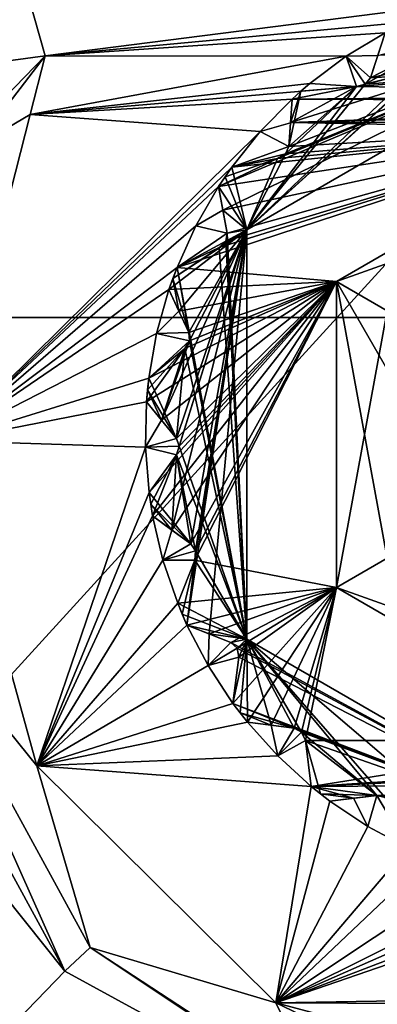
# Model space of a CAD drawing. Header units: metres. Extents: x -205 to 205, y -82 to 82.
# Tile 274 of 426: x 31.54 to 34.6, y 31.63 to 40.05. Entities that reach past the tile are written whole.
import ezdxf

# ---------------------------------------------------------------- set-up
doc = ezdxf.new("R2010")
doc.units = ezdxf.units.M
doc.layers.add('solid_PRT0003', color=7, linetype='CONTINUOUS')

msp = doc.modelspace()

# ---------------------------------------------------------------- linework, layer by layer
at = {"layer": 'solid_PRT0003'}
for points in [[(0, -75), (0, 75), (200, 75)], [(200, -75), (0, -75), (200, 75)], [(41.046303, 41.035542, 108.5), (-41.024776, 41.035538, 108.5), (-42.489235, 37.5, 108.5)], [(41.046303, 41.035542, 108.5), (-42.489235, 37.5, 108.5), (42.510765, 37.5, 108.5)], [(-37.489235, -41.072483, 108.410858), (-37.489235, 41.072483, 108.410858), (37.510765, 41.072483, 108.410858)], [(37.510765, -41.072483, 108.410858), (-37.489235, -41.072483, 108.410858), (37.510765, 41.072483, 108.410858)], [(31.61339, 40.233204, 75), (30.241018, 40.366875, 41.032513), (29.772058, 40.010365, 6.989528)], [(30.593138, 39.580708, 6.983175), (31.61339, 40.233204, 75), (29.772058, 40.010365, 6.989528)], [(30.593138, 39.580708, 6.983175), (31.753431, 39.735497, 75), (31.61339, 40.233204, 75)], [(35.202503, 40.174023, 75), (31.61339, 40.233204, 75), (31.753431, 39.735497, 75)], [(34.843369, 40.025593, 75), (35.202503, 40.174023, 75), (31.753431, 39.735497, 75)], [(34.662502, 39.934227, 75), (34.843369, 40.025593, 75), (31.753431, 39.735497, 75)], [(33.274204, 38.418465, 26), (36.510765, 40, 26), (33.236668, 38.61903, 26)], [(33.742466, 38.859459, 26), (33.236668, 38.61903, 26), (36.510765, 40, 26)], [(33.274204, 38.418465, 26), (33.479576, 38.249809, 26), (36.510765, 40, 26)], [(33.479492, 38.249664, 55), (35.356541, 39.944965, 55), (36.510765, 40, 55)], [(33.479576, 38.249809, 26), (33.479492, 38.249664, 55), (36.510765, 40, 55)], [(33.479576, 38.249809, 26), (36.510765, 40, 55), (36.510765, 40, 26)], [(33.810238, 38.897884, 26), (33.742466, 38.859459, 26), (36.510765, 40, 26)], [(33.839684, 38.962757, 26), (33.810238, 38.897884, 26), (36.510765, 40, 26)], [(33.853172, 39.165878, 26), (33.839684, 38.962757, 26), (36.510765, 40, 26)], [(34.41621, 39.473778, 26), (33.853172, 39.165878, 26), (36.510765, 40, 26)], [(34.491409, 39.494141, 26), (34.41621, 39.473778, 26), (36.510765, 40, 26)], [(34.53606, 39.549656, 26), (34.491409, 39.494141, 26), (36.510765, 40, 26)], [(34.59877, 39.740391, 26), (34.53606, 39.549656, 26), (36.510765, 40, 26)], [(34.329914, 39.733246, 75), (34.662502, 39.934227, 75), (31.753431, 39.735497, 75)], [(33.479492, 38.249664, 55), (35.299461, 39.902271, 55), (35.356541, 39.944965, 55)], [(33.479492, 38.249664, 55), (35.221561, 39.901249, 55), (35.299461, 39.902271, 55)], [(33.479492, 38.249664, 55), (34.491405, 39.494141, 55), (35.221561, 39.901249, 55)], [(34.662502, 39.934227, 55), (34.662502, 39.934227, 75), (34.329914, 39.733246, 75)], [(34.662502, 39.934227, 6), (34.662502, 39.934227, 26), (34.329914, 39.733246, 75)], [(34.662502, 39.934227, 55), (34.329914, 39.733246, 75), (34.662502, 39.934227, 26)], [(34.329914, 39.733246, 6), (34.662502, 39.934227, 6), (34.329914, 39.733246, 75)], [(34.598778, 39.740414, 6), (34.662502, 39.934227, 6), (34.329914, 39.733246, 6)], [(34.491405, 39.494141, 55), (34.536072, 39.549694, 55), (35.221561, 39.901249, 55)], [(34.662502, 39.934227, 55), (34.53606, 39.549656, 75), (34.59877, 39.740391, 75)], [(34.598778, 39.740414, 55), (34.53606, 39.549656, 75), (34.662502, 39.934227, 55)], [(34.59877, 39.740391, 26), (34.662502, 39.934227, 6), (34.53606, 39.549656, 26)], [(34.598778, 39.740414, 6), (34.53606, 39.549656, 26), (34.662502, 39.934227, 6)], [(34.536072, 39.549694, 55), (34.598778, 39.740414, 55), (35.221561, 39.901249, 55)], [(30.708916, 38.661331, 6.991273), (31.753431, 39.735497, 75), (30.593138, 39.580708, 6.983175)], [(31.155661, 38.957439, 41.288692), (31.753431, 39.735497, 75), (30.708916, 38.661331, 6.991273)], [(31.155661, 38.957439, 41.288692), (31.626093, 39.234211, 75), (31.753431, 39.735497, 75)], [(34.329914, 39.733246, 75), (31.753431, 39.735497, 75), (31.626093, 39.234211, 75)], [(34.018974, 39.500164, 75), (34.329914, 39.733246, 75), (31.626093, 39.234211, 75)], [(34.329914, 39.733246, 6), (34.329914, 39.733246, 75), (34.018974, 39.500164, 75)], [(34.018974, 39.500164, 55), (34.329914, 39.733246, 6), (34.018974, 39.500164, 75)], [(34.018974, 39.500164, 26), (34.018974, 39.500164, 6), (34.329914, 39.733246, 6)], [(34.41621, 39.473778, 6), (34.329914, 39.733246, 6), (34.018974, 39.500164, 6)], [(34.018974, 39.500164, 55), (34.018974, 39.500164, 26), (34.329914, 39.733246, 6)], [(34.536072, 39.549694, 6), (34.598778, 39.740414, 6), (34.329914, 39.733246, 6)], [(34.491405, 39.494141, 6), (34.536072, 39.549694, 6), (34.329914, 39.733246, 6)], [(34.41621, 39.473778, 6), (34.491405, 39.494141, 6), (34.329914, 39.733246, 6)], [(38.594086, 39.796936, 75), (34.491409, 39.494141, 75), (34.41621, 39.473778, 75)], [(38.691742, 39.410988, 75), (38.594086, 39.796936, 75), (34.41621, 39.473778, 75)], [(38.594086, 39.796936, 75), (34.53606, 39.549656, 75), (34.491409, 39.494141, 75)], [(38.594086, 39.796936, 75), (34.59877, 39.740391, 75), (34.53606, 39.549656, 75)], [(34.536072, 39.549694, 55), (34.53606, 39.549656, 75), (34.598778, 39.740414, 55)], [(34.536072, 39.549694, 6), (34.53606, 39.549656, 26), (34.598778, 39.740414, 6)], [(34.41621, 39.473778, 75), (34.018974, 39.500164, 75), (31.626093, 39.234211, 75)], [(33.866512, 39.366692, 75), (34.41621, 39.473778, 75), (31.626093, 39.234211, 75)], [(33.479492, 38.249664, 55), (34.41621, 39.473778, 55), (34.491405, 39.494141, 55)], [(33.479492, 38.249664, 55), (33.810234, 38.897881, 55), (34.41621, 39.473778, 55)], [(33.810234, 38.897881, 55), (33.839684, 38.962795, 55), (34.41621, 39.473778, 55)], [(33.839684, 38.962795, 55), (33.941875, 39.434418, 55), (34.41621, 39.473778, 55)], [(34.41621, 39.473778, 26), (33.866512, 39.366692, 26), (33.853172, 39.165878, 26)], [(38.691742, 39.410988, 75), (34.41621, 39.473778, 75), (33.866512, 39.366692, 75)], [(34.41621, 39.473778, 26), (33.941875, 39.434418, 26), (33.866512, 39.366692, 26)], [(33.941875, 39.434418, 55), (33.941875, 39.434418, 26), (34.018974, 39.500164, 26)], [(34.41621, 39.473778, 26), (34.018974, 39.500164, 26), (33.941875, 39.434418, 26)], [(34.018974, 39.500164, 55), (33.941875, 39.434418, 55), (34.018974, 39.500164, 26)], [(34.41621, 39.473778, 55), (33.941875, 39.434418, 55), (34.018974, 39.500164, 55)], [(34.41621, 39.473778, 55), (34.018974, 39.500164, 75), (34.41621, 39.473778, 75)], [(34.41621, 39.473778, 55), (34.018974, 39.500164, 55), (34.018974, 39.500164, 75)], [(34.41621, 39.473778, 6), (34.018974, 39.500164, 6), (34.018974, 39.500164, 26)], [(34.41621, 39.473778, 6), (34.018974, 39.500164, 26), (34.41621, 39.473778, 26)], [(34.41621, 39.473778, 55), (34.41621, 39.473778, 75), (34.491409, 39.494141, 75)], [(34.41621, 39.473778, 55), (34.491409, 39.494141, 75), (34.491405, 39.494141, 55)], [(34.41621, 39.473778, 6), (34.41621, 39.473778, 26), (34.491409, 39.494141, 26)], [(34.41621, 39.473778, 6), (34.491409, 39.494141, 26), (34.491405, 39.494141, 6)], [(34.491405, 39.494141, 55), (34.53606, 39.549656, 75), (34.536072, 39.549694, 55)], [(34.491405, 39.494141, 6), (34.53606, 39.549656, 26), (34.536072, 39.549694, 6)], [(34.491405, 39.494141, 55), (34.491409, 39.494141, 75), (34.53606, 39.549656, 75)], [(34.491405, 39.494141, 6), (34.491409, 39.494141, 26), (34.53606, 39.549656, 26)], [(33.839684, 38.962795, 55), (33.852989, 39.163116, 55), (33.941875, 39.434418, 55)], [(33.852989, 39.163116, 55), (33.866512, 39.366692, 55), (33.941875, 39.434418, 55)], [(33.866512, 39.366692, 55), (33.866512, 39.366692, 26), (33.941875, 39.434418, 26)], [(33.941875, 39.434418, 55), (33.866512, 39.366692, 55), (33.941875, 39.434418, 26)], [(38.734348, 39.34576, 75), (38.691742, 39.410988, 75), (33.866512, 39.366692, 75)], [(33.594353, 39.08931, 75), (33.866512, 39.366692, 75), (31.626093, 39.234211, 75)], [(33.866512, 39.366692, 55), (33.866512, 39.366692, 75), (33.594353, 39.08931, 75)], [(33.866512, 39.366692, 6), (33.866512, 39.366692, 26), (33.594353, 39.08931, 75)], [(33.866512, 39.366692, 55), (33.594353, 39.08931, 75), (33.866512, 39.366692, 26)], [(33.594353, 39.08931, 6), (33.866512, 39.366692, 6), (33.594353, 39.08931, 75)], [(33.852989, 39.163116, 6), (33.866512, 39.366692, 6), (33.594353, 39.08931, 6)], [(33.866512, 39.366692, 55), (33.839684, 38.962757, 75), (33.853172, 39.165878, 75)], [(33.852989, 39.163116, 55), (33.839684, 38.962757, 75), (33.866512, 39.366692, 55)], [(33.853172, 39.165878, 26), (33.866512, 39.366692, 6), (33.839684, 38.962757, 26)], [(33.852989, 39.163116, 6), (33.839684, 38.962757, 26), (33.866512, 39.366692, 6)], [(38.734348, 39.34576, 75), (33.866512, 39.366692, 75), (33.853172, 39.165878, 75)], [(33.866512, 39.366692, 55), (33.853172, 39.165878, 75), (33.866512, 39.366692, 75)], [(33.853172, 39.165878, 26), (33.866512, 39.366692, 26), (33.866512, 39.366692, 6)], [(38.800941, 39.32045, 75), (38.734348, 39.34576, 75), (33.853172, 39.165878, 75)], [(39.004513, 39.31974, 75), (38.800941, 39.32045, 75), (33.853172, 39.165878, 75)], [(39.004513, 39.31974, 75), (33.853172, 39.165878, 75), (39.205765, 39.319038, 75)], [(39.205765, 39.319038, 75), (33.853172, 39.165878, 75), (39.348549, 39.175255, 75)], [(33.594353, 39.08931, 75), (31.626093, 39.234211, 75), (30.913195, 36.444424, 75)], [(31.155661, 38.957439, 41.288692), (30.913195, 36.444424, 75), (31.626093, 39.234211, 75)], [(33.839684, 38.962795, 6), (33.852989, 39.163116, 6), (33.594353, 39.08931, 6)], [(36.510765, 39.114895, 75), (33.853172, 39.165878, 75), (33.839684, 38.962757, 75)], [(33.839684, 38.962795, 55), (33.839684, 38.962757, 75), (33.852989, 39.163116, 55)], [(33.839684, 38.962795, 6), (33.839684, 38.962757, 26), (33.852989, 39.163116, 6)], [(36.510765, 39.114895, 75), (39.348549, 39.175255, 75), (33.853172, 39.165878, 75)], [(33.351147, 38.786224, 75), (33.594353, 39.08931, 75), (30.913195, 36.444424, 75)], [(36.510765, 39.114895, 75), (33.242664, 38.096882, 75), (32.881851, 37.928635, 75)], [(34.246193, 37.80743, 75), (36.510765, 39.114895, 75), (32.881851, 37.928635, 75)], [(36.510765, 39.114895, 75), (33.351147, 38.786224, 75), (33.236668, 38.61903, 75)], [(36.510765, 39.114895, 75), (33.236668, 38.61903, 75), (33.274204, 38.418465, 75)], [(36.510765, 39.114895, 75), (33.298752, 38.150955, 75), (33.242664, 38.096882, 75)], [(36.510765, 39.114895, 75), (33.274204, 38.418465, 75), (33.311134, 38.221115, 75)], [(36.510765, 39.114895, 75), (33.311134, 38.221115, 75), (33.298752, 38.150955, 75)], [(36.510765, 39.114895, 75), (33.742466, 38.859459, 75), (33.351147, 38.786224, 75)], [(33.594353, 39.08931, 6), (33.594353, 39.08931, 75), (33.351147, 38.786224, 75)], [(33.351147, 38.786224, 55), (33.594353, 39.08931, 6), (33.351147, 38.786224, 75)], [(33.351147, 38.786224, 26), (33.351147, 38.786224, 6), (33.594353, 39.08931, 6)], [(33.839684, 38.962795, 6), (33.594353, 39.08931, 6), (33.351147, 38.786224, 6)], [(33.351147, 38.786224, 55), (33.351147, 38.786224, 26), (33.594353, 39.08931, 6)], [(36.510765, 39.114895, 75), (33.810238, 38.897884, 75), (33.742466, 38.859459, 75)], [(36.510765, 39.114895, 75), (33.839684, 38.962757, 75), (33.810238, 38.897884, 75)], [(36.510765, 38.615002, 74.500084), (36.510765, 39.114895, 75), (34.246193, 37.80743, 75)], [(34.246193, 37.80743, 6), (36.510765, 33.885105, 6), (36.510765, 39.114895, 6)], [(34.679123, 37.557503, 6.499915), (34.246193, 37.80743, 6), (36.510765, 39.114895, 6)], [(33.810234, 38.897881, 6), (33.839684, 38.962795, 6), (33.351147, 38.786224, 6)], [(33.742466, 38.859459, 6), (33.810234, 38.897881, 6), (33.351147, 38.786224, 6)], [(33.479492, 38.249664, 55), (33.742466, 38.859459, 55), (33.810234, 38.897881, 55)], [(33.742466, 38.859459, 55), (33.742466, 38.859459, 75), (33.810238, 38.897884, 75)], [(33.742466, 38.859459, 55), (33.810238, 38.897884, 75), (33.810234, 38.897881, 55)], [(33.742466, 38.859459, 6), (33.742466, 38.859459, 26), (33.810238, 38.897884, 26)], [(33.742466, 38.859459, 6), (33.810238, 38.897884, 26), (33.810234, 38.897881, 6)], [(33.810234, 38.897881, 55), (33.839684, 38.962757, 75), (33.839684, 38.962795, 55)], [(33.810234, 38.897881, 6), (33.839684, 38.962757, 26), (33.839684, 38.962795, 6)], [(33.810234, 38.897881, 55), (33.810238, 38.897884, 75), (33.839684, 38.962757, 75)], [(33.810234, 38.897881, 6), (33.810238, 38.897884, 26), (33.839684, 38.962757, 26)], [(33.742466, 38.859459, 26), (33.292824, 38.703373, 26), (33.236668, 38.61903, 26)], [(33.742466, 38.859459, 26), (33.351147, 38.786224, 26), (33.292824, 38.703373, 26)], [(33.742466, 38.859459, 55), (33.351147, 38.786224, 75), (33.742466, 38.859459, 75)], [(33.742466, 38.859459, 55), (33.351147, 38.786224, 55), (33.351147, 38.786224, 75)], [(33.742466, 38.859459, 6), (33.351147, 38.786224, 6), (33.351147, 38.786224, 26)], [(33.742466, 38.859459, 6), (33.351147, 38.786224, 26), (33.742466, 38.859459, 26)], [(33.479492, 38.249664, 55), (33.351147, 38.786224, 55), (33.742466, 38.859459, 55)], [(33.236668, 38.61903, 75), (33.351147, 38.786224, 75), (30.913195, 36.444424, 75)], [(33.292824, 38.703373, 55), (33.292824, 38.703373, 26), (33.351147, 38.786224, 26)], [(33.351147, 38.786224, 55), (33.292824, 38.703373, 55), (33.351147, 38.786224, 26)], [(33.479492, 38.249664, 55), (33.292824, 38.703373, 55), (33.351147, 38.786224, 55)], [(33.236668, 38.61903, 55), (33.236668, 38.61903, 26), (33.292824, 38.703373, 26)], [(33.292824, 38.703373, 55), (33.236668, 38.61903, 55), (33.292824, 38.703373, 26)], [(33.479492, 38.249664, 55), (33.236668, 38.61903, 55), (33.292824, 38.703373, 55)], [(33.042042, 38.282681, 75), (33.236668, 38.61903, 75), (30.913195, 36.444424, 75)], [(33.236668, 38.61903, 55), (33.236668, 38.61903, 75), (33.042042, 38.282681, 75)], [(33.236668, 38.61903, 6), (33.236668, 38.61903, 26), (33.042042, 38.282681, 75)], [(33.236668, 38.61903, 55), (33.042042, 38.282681, 75), (33.236668, 38.61903, 26)], [(33.042042, 38.282681, 6), (33.236668, 38.61903, 6), (33.042042, 38.282681, 75)], [(33.274197, 38.418488, 6), (33.236668, 38.61903, 6), (33.042042, 38.282681, 6)], [(33.236668, 38.61903, 55), (33.274204, 38.418465, 75), (33.236668, 38.61903, 75)], [(33.236668, 38.61903, 55), (33.311134, 38.221115, 75), (33.274204, 38.418465, 75)], [(33.274197, 38.418488, 55), (33.311134, 38.221115, 75), (33.236668, 38.61903, 55)], [(33.274204, 38.418465, 26), (33.236668, 38.61903, 26), (33.236668, 38.61903, 6)], [(33.274204, 38.418465, 26), (33.236668, 38.61903, 6), (33.311134, 38.221115, 26)], [(33.274197, 38.418488, 6), (33.311134, 38.221115, 26), (33.236668, 38.61903, 6)], [(33.479492, 38.249664, 55), (33.274197, 38.418488, 55), (33.236668, 38.61903, 55)], [(34.679123, 37.557503, 74.500084), (36.510765, 38.615002, 74.500084), (34.246193, 37.80743, 75)], [(33.311131, 38.221153, 6), (33.274197, 38.418488, 6), (33.042042, 38.282681, 6)], [(33.311131, 38.221153, 55), (33.311134, 38.221115, 75), (33.274197, 38.418488, 55)], [(33.479492, 38.249664, 55), (33.311131, 38.221153, 55), (33.274197, 38.418488, 55)], [(33.311131, 38.221153, 6), (33.311134, 38.221115, 26), (33.274197, 38.418488, 6)], [(33.274204, 38.418465, 26), (33.311134, 38.221115, 26), (33.479576, 38.249809, 26)], [(32.881851, 37.928635, 75), (33.042042, 38.282681, 75), (30.913195, 36.444424, 75)], [(32.750317, 36.621937, 26), (32.877754, 36.466789, 26), (33.479576, 38.249809, 26)], [(32.989086, 37.300293, 26), (32.750317, 36.621937, 26), (33.479576, 38.249809, 26)], [(33.479576, 38.249809, 26), (32.845963, 37.833878, 26), (32.81255, 37.738224, 26)], [(32.898781, 37.553291, 26), (33.479576, 38.249809, 26), (32.81255, 37.738224, 26)], [(32.838131, 35.682922, 26), (33.000153, 35.564342, 26), (33.479576, 38.249809, 26)], [(32.877602, 36.32494, 26), (32.838131, 35.682922, 26), (33.479576, 38.249809, 26)], [(33.242664, 38.096882, 26), (32.845963, 37.833878, 26), (33.479576, 38.249809, 26)], [(32.900703, 36.399345, 26), (32.877602, 36.32494, 26), (33.479576, 38.249809, 26)], [(32.877754, 36.466789, 26), (32.900703, 36.399345, 26), (33.479576, 38.249809, 26)], [(33.042042, 38.282681, 6), (33.042042, 38.282681, 75), (32.881851, 37.928635, 75)], [(32.881851, 37.928635, 55), (33.042042, 38.282681, 6), (32.881851, 37.928635, 75)], [(32.881851, 37.928635, 26), (32.881851, 37.928635, 6), (33.042042, 38.282681, 6)], [(33.311131, 38.221153, 6), (33.042042, 38.282681, 6), (32.881851, 37.928635, 6)], [(32.881851, 37.928635, 55), (32.881851, 37.928635, 26), (33.042042, 38.282681, 6)], [(33.298748, 38.150955, 6), (33.311131, 38.221153, 6), (32.881851, 37.928635, 6)], [(32.898781, 37.553291, 26), (32.983635, 37.371326, 26), (33.479576, 38.249809, 26)], [(33.156715, 34.795246, 26), (33.479576, 38.249809, 26), (32.967258, 34.871021, 26)], [(33.035278, 35.426907, 26), (32.967258, 34.871021, 26), (33.479576, 38.249809, 26)], [(32.983635, 37.371326, 26), (32.989086, 37.300293, 26), (33.479576, 38.249809, 26)], [(33.000153, 35.564342, 26), (33.03915, 35.504723, 26), (33.479576, 38.249809, 26)], [(33.03915, 35.504723, 26), (33.035278, 35.426907, 26), (33.479576, 38.249809, 26)], [(33.156715, 34.795246, 26), (33.479492, 34.750336, 26), (33.479576, 38.249809, 26)], [(33.298752, 38.150955, 26), (33.242664, 38.096882, 26), (33.479576, 38.249809, 26)], [(33.298748, 38.150955, 55), (33.311134, 38.221115, 75), (33.311131, 38.221153, 55)], [(33.479576, 34.750191, 55), (33.298748, 38.150955, 55), (33.311131, 38.221153, 55)], [(33.298748, 38.150955, 6), (33.311134, 38.221115, 26), (33.311131, 38.221153, 6)], [(33.298748, 38.150955, 55), (33.298752, 38.150955, 75), (33.311134, 38.221115, 75)], [(33.298748, 38.150955, 6), (33.298752, 38.150955, 26), (33.311134, 38.221115, 26)], [(33.311134, 38.221115, 26), (33.298752, 38.150955, 26), (33.479576, 38.249809, 26)], [(33.479492, 38.249664, 55), (33.479576, 34.750191, 55), (33.311131, 38.221153, 55)], [(33.479576, 38.249809, 26), (33.479492, 34.750336, 26), (33.479492, 38.249664, 55)], [(33.479492, 34.750336, 26), (33.479576, 34.750191, 55), (33.479492, 38.249664, 55)], [(33.242664, 38.096882, 6), (33.298748, 38.150955, 6), (32.881851, 37.928635, 6)], [(33.242664, 38.096882, 55), (33.242664, 38.096882, 75), (33.298752, 38.150955, 75)], [(33.242664, 38.096882, 55), (33.298752, 38.150955, 75), (33.298748, 38.150955, 55)], [(33.479576, 34.750191, 55), (33.242664, 38.096882, 55), (33.298748, 38.150955, 55)], [(33.242664, 38.096882, 6), (33.242664, 38.096882, 26), (33.298752, 38.150955, 26)], [(33.242664, 38.096882, 6), (33.298752, 38.150955, 26), (33.298748, 38.150955, 6)], [(33.242664, 38.096882, 26), (32.881851, 37.928635, 26), (32.845963, 37.833878, 26)], [(33.242664, 38.096882, 55), (32.881851, 37.928635, 75), (33.242664, 38.096882, 75)], [(33.242664, 38.096882, 55), (32.881851, 37.928635, 55), (32.881851, 37.928635, 75)], [(33.242664, 38.096882, 6), (32.881851, 37.928635, 6), (32.881851, 37.928635, 26)], [(33.242664, 38.096882, 6), (32.881851, 37.928635, 26), (33.242664, 38.096882, 26)], [(33.479576, 34.750191, 55), (32.881851, 37.928635, 55), (33.242664, 38.096882, 55)], [(32.81255, 37.738224, 75), (32.881851, 37.928635, 75), (30.913195, 36.444424, 75)], [(34.246193, 37.80743, 75), (32.881851, 37.928635, 75), (32.81255, 37.738224, 75)], [(32.845963, 37.833878, 55), (32.845963, 37.833878, 26), (32.881851, 37.928635, 26)], [(32.881851, 37.928635, 55), (32.845963, 37.833878, 55), (32.881851, 37.928635, 26)], [(32.98362, 37.371361, 55), (32.845963, 37.833878, 55), (32.881851, 37.928635, 55)], [(33.479576, 34.750191, 55), (32.98362, 37.371361, 55), (32.881851, 37.928635, 55)], [(34.246193, 37.80743, 75), (32.640575, 36.981277, 75), (32.6208, 36.779613, 75)], [(34.246193, 37.80743, 75), (32.6208, 36.779613, 75), (32.750317, 36.621937, 75)], [(34.246193, 37.80743, 75), (32.948208, 37.233971, 75), (32.640575, 36.981277, 75)], [(34.246193, 37.80743, 75), (32.877602, 36.32494, 75), (32.642475, 36.003681, 75)], [(34.246193, 37.80743, 75), (32.642475, 36.003681, 75), (32.673473, 35.803432, 75)], [(34.246193, 37.80743, 75), (32.673473, 35.803432, 75), (32.838131, 35.682922, 75)], [(34.246193, 37.80743, 75), (32.750317, 36.621937, 75), (32.877754, 36.466789, 75)], [(32.81255, 37.738224, 55), (32.81255, 37.738224, 26), (32.845963, 37.833878, 26)], [(32.845963, 37.833878, 55), (32.81255, 37.738224, 55), (32.845963, 37.833878, 26)], [(32.898773, 37.553314, 55), (32.81255, 37.738224, 55), (32.845963, 37.833878, 55)], [(34.246193, 37.80743, 75), (32.81255, 37.738224, 75), (32.898781, 37.553291, 75)], [(34.246193, 37.80743, 75), (32.838131, 35.682922, 75), (33.000153, 35.564342, 75)], [(32.98362, 37.371361, 55), (32.898773, 37.553314, 55), (32.845963, 37.833878, 55)], [(34.246193, 37.80743, 75), (32.900703, 36.399345, 75), (32.877602, 36.32494, 75)], [(34.246193, 37.80743, 75), (32.877754, 36.466789, 75), (32.900703, 36.399345, 75)], [(34.246193, 37.80743, 75), (32.898781, 37.553291, 75), (32.983635, 37.371326, 75)], [(34.246193, 37.80743, 75), (32.989086, 37.300293, 75), (32.948208, 37.233971, 75)], [(34.246193, 37.80743, 75), (32.983635, 37.371326, 75), (32.989086, 37.300293, 75)], [(34.246193, 37.80743, 75), (33.000153, 35.564342, 75), (33.03915, 35.504723, 75)], [(34.246193, 37.80743, 75), (33.03915, 35.504723, 75), (33.035278, 35.426907, 75)], [(34.246193, 35.19257, 75), (34.246193, 37.80743, 75), (33.035278, 35.426907, 75)], [(34.679123, 37.557503, 74.500084), (34.246193, 37.80743, 75), (34.246193, 35.19257, 75)], [(34.246193, 37.80743, 6), (34.246193, 35.19257, 6), (36.510765, 33.885105, 6)], [(34.679123, 35.442497, 6.499915), (34.246193, 35.19257, 6), (34.246193, 37.80743, 6)], [(34.679123, 37.557503, 6.499915), (34.679123, 35.442497, 6.499915), (34.246193, 37.80743, 6)], [(32.707684, 37.36404, 75), (32.81255, 37.738224, 75), (30.913195, 36.444424, 75)], [(32.81255, 37.738224, 55), (32.81255, 37.738224, 75), (32.707684, 37.36404, 75)], [(32.81255, 37.738224, 6), (32.81255, 37.738224, 26), (32.707684, 37.36404, 75)], [(32.81255, 37.738224, 55), (32.707684, 37.36404, 75), (32.81255, 37.738224, 26)], [(32.707684, 37.36404, 6), (32.81255, 37.738224, 6), (32.707684, 37.36404, 75)], [(32.898773, 37.553314, 6), (32.81255, 37.738224, 6), (32.707684, 37.36404, 6)], [(32.81255, 37.738224, 55), (32.898781, 37.553291, 75), (32.81255, 37.738224, 75)], [(32.81255, 37.738224, 55), (32.983635, 37.371326, 75), (32.898781, 37.553291, 75)], [(32.898773, 37.553314, 55), (32.983635, 37.371326, 75), (32.81255, 37.738224, 55)], [(32.898781, 37.553291, 26), (32.81255, 37.738224, 26), (32.81255, 37.738224, 6)], [(32.898781, 37.553291, 26), (32.81255, 37.738224, 6), (32.983635, 37.371326, 26)], [(32.898773, 37.553314, 6), (32.983635, 37.371326, 26), (32.81255, 37.738224, 6)], [(32.98362, 37.371361, 6), (32.898773, 37.553314, 6), (32.707684, 37.36404, 6)], [(32.98362, 37.371361, 55), (32.983635, 37.371326, 75), (32.898773, 37.553314, 55)], [(32.98362, 37.371361, 6), (32.983635, 37.371326, 26), (32.898773, 37.553314, 6)], [(34.679123, 37.557503, 74.500084), (34.246193, 35.19257, 75), (34.679123, 35.442497, 74.500084)], [(-42.489235, -37.5, 108.5), (42.510765, 37.5, 108.5), (-42.489235, 37.5, 108.5)], [(-42.489235, -37.5, 108.5), (42.510765, -37.5, 108.5), (42.510765, 37.5, 108.5)], [(32.989086, 37.300289, 6), (32.98362, 37.371361, 6), (32.707684, 37.36404, 6)], [(32.989086, 37.300289, 55), (32.983635, 37.371326, 75), (32.98362, 37.371361, 55)], [(33.479576, 34.750191, 55), (32.989086, 37.300289, 55), (32.98362, 37.371361, 55)], [(32.989086, 37.300289, 6), (32.983635, 37.371326, 26), (32.98362, 37.371361, 6)], [(32.989086, 37.300289, 55), (32.989086, 37.300293, 75), (32.983635, 37.371326, 75)], [(32.989086, 37.300289, 6), (32.989086, 37.300293, 26), (32.983635, 37.371326, 26)], [(32.640575, 36.981277, 75), (32.707684, 37.36404, 75), (30.913195, 36.444424, 75)], [(32.707684, 37.36404, 6), (32.707684, 37.36404, 75), (32.640575, 36.981277, 75)], [(32.640575, 36.981277, 55), (32.707684, 37.36404, 6), (32.640575, 36.981277, 75)], [(32.640575, 36.981277, 26), (32.640575, 36.981277, 6), (32.707684, 37.36404, 6)], [(32.989086, 37.300289, 6), (32.707684, 37.36404, 6), (32.640575, 36.981277, 6)], [(32.640575, 36.981277, 55), (32.640575, 36.981277, 26), (32.707684, 37.36404, 6)], [(32.948208, 37.233971, 6), (32.989086, 37.300289, 6), (32.640575, 36.981277, 6)], [(32.989086, 37.300293, 26), (32.948208, 37.233971, 26), (32.750317, 36.621937, 26)], [(32.948208, 37.233971, 55), (32.948208, 37.233971, 75), (32.989086, 37.300293, 75)], [(32.948208, 37.233971, 55), (32.989086, 37.300293, 75), (32.989086, 37.300289, 55)], [(32.948208, 37.233971, 6), (32.948208, 37.233971, 26), (32.989086, 37.300293, 26)], [(32.948208, 37.233971, 6), (32.989086, 37.300293, 26), (32.989086, 37.300289, 6)], [(33.479576, 34.750191, 55), (32.948208, 37.233971, 55), (32.989086, 37.300289, 55)], [(32.948208, 37.233971, 26), (32.629379, 36.880573, 26), (32.6208, 36.779613, 26)], [(32.948208, 37.233971, 26), (32.6208, 36.779613, 26), (32.750317, 36.621937, 26)], [(32.948208, 37.233971, 26), (32.640575, 36.981277, 26), (32.629379, 36.880573, 26)], [(32.948208, 37.233971, 55), (32.640575, 36.981277, 75), (32.948208, 37.233971, 75)], [(32.948208, 37.233971, 55), (32.640575, 36.981277, 55), (32.640575, 36.981277, 75)], [(32.948208, 37.233971, 6), (32.640575, 36.981277, 6), (32.640575, 36.981277, 26)], [(32.948208, 37.233971, 6), (32.640575, 36.981277, 26), (32.948208, 37.233971, 26)], [(32.877731, 36.46682, 55), (32.640575, 36.981277, 55), (32.948208, 37.233971, 55)], [(33.479576, 34.750191, 55), (32.877731, 36.46682, 55), (32.948208, 37.233971, 55)], [(32.6208, 36.779613, 75), (32.640575, 36.981277, 75), (30.913195, 36.444424, 75)], [(32.629379, 36.880573, 55), (32.629379, 36.880573, 26), (32.640575, 36.981277, 26)], [(32.640575, 36.981277, 55), (32.629379, 36.880573, 55), (32.640575, 36.981277, 26)], [(32.877731, 36.46682, 55), (32.629379, 36.880573, 55), (32.640575, 36.981277, 55)], [(32.6208, 36.779613, 55), (32.6208, 36.779613, 26), (32.629379, 36.880573, 26)], [(32.629379, 36.880573, 55), (32.6208, 36.779613, 55), (32.629379, 36.880573, 26)], [(32.750301, 36.621956, 55), (32.6208, 36.779613, 55), (32.629379, 36.880573, 55)], [(32.877731, 36.46682, 55), (32.750301, 36.621956, 55), (32.629379, 36.880573, 55)], [(32.612286, 36.391106, 75), (32.6208, 36.779613, 75), (30.913195, 36.444424, 75)], [(32.6208, 36.779613, 55), (32.6208, 36.779613, 75), (32.612286, 36.391106, 75)], [(32.6208, 36.779613, 6), (32.6208, 36.779613, 26), (32.612286, 36.391106, 75)], [(32.6208, 36.779613, 55), (32.612286, 36.391106, 75), (32.6208, 36.779613, 26)], [(32.612286, 36.391106, 6), (32.6208, 36.779613, 6), (32.612286, 36.391106, 75)], [(32.750301, 36.621956, 6), (32.6208, 36.779613, 6), (32.612286, 36.391106, 6)], [(32.6208, 36.779613, 55), (32.750317, 36.621937, 75), (32.6208, 36.779613, 75)], [(32.6208, 36.779613, 55), (32.877754, 36.466789, 75), (32.750317, 36.621937, 75)], [(32.750301, 36.621956, 55), (32.877754, 36.466789, 75), (32.6208, 36.779613, 55)], [(32.750317, 36.621937, 26), (32.6208, 36.779613, 26), (32.6208, 36.779613, 6)], [(32.750317, 36.621937, 26), (32.6208, 36.779613, 6), (32.877754, 36.466789, 26)], [(32.750301, 36.621956, 6), (32.877754, 36.466789, 26), (32.6208, 36.779613, 6)], [(32.877731, 36.46682, 6), (32.750301, 36.621956, 6), (32.612286, 36.391106, 6)], [(32.877731, 36.46682, 55), (32.877754, 36.466789, 75), (32.750301, 36.621956, 55)], [(32.877731, 36.46682, 6), (32.877754, 36.466789, 26), (32.750301, 36.621956, 6)], [(30.462151, 35.178234, 6.991273), (31.681606, 33.668903, 75), (30.913195, 36.444424, 75)], [(32.612286, 36.391106, 75), (30.913195, 36.444424, 75), (31.681606, 33.668903, 75)], [(32.9007, 36.399342, 6), (32.877731, 36.46682, 6), (32.612286, 36.391106, 6)], [(32.9007, 36.399342, 55), (32.877754, 36.466789, 75), (32.877731, 36.46682, 55)], [(33.479576, 34.750191, 55), (32.9007, 36.399342, 55), (32.877731, 36.46682, 55)], [(32.9007, 36.399342, 6), (32.877754, 36.466789, 26), (32.877731, 36.46682, 6)], [(32.9007, 36.399342, 55), (32.900703, 36.399345, 75), (32.877754, 36.466789, 75)], [(32.9007, 36.399342, 6), (32.900703, 36.399345, 26), (32.877754, 36.466789, 26)], [(32.642475, 36.003681, 75), (32.612286, 36.391106, 75), (31.681606, 33.668903, 75)], [(32.877602, 36.32494, 6), (32.9007, 36.399342, 6), (32.612286, 36.391106, 6)], [(32.612286, 36.391106, 6), (32.612286, 36.391106, 75), (32.642475, 36.003681, 75)], [(32.642475, 36.003681, 55), (32.612286, 36.391106, 6), (32.642475, 36.003681, 75)], [(32.642475, 36.003681, 26), (32.642475, 36.003681, 6), (32.612286, 36.391106, 6)], [(32.877602, 36.32494, 6), (32.612286, 36.391106, 6), (32.642475, 36.003681, 6)], [(32.642475, 36.003681, 55), (32.642475, 36.003681, 26), (32.612286, 36.391106, 6)], [(32.877602, 36.32494, 55), (32.877602, 36.32494, 75), (32.900703, 36.399345, 75)], [(32.877602, 36.32494, 55), (32.900703, 36.399345, 75), (32.9007, 36.399342, 55)], [(32.877602, 36.32494, 6), (32.877602, 36.32494, 26), (32.900703, 36.399345, 26)], [(32.877602, 36.32494, 6), (32.900703, 36.399345, 26), (32.9007, 36.399342, 6)], [(33.479576, 34.750191, 55), (32.877602, 36.32494, 55), (32.9007, 36.399342, 55)], [(32.877602, 36.32494, 55), (32.642475, 36.003681, 75), (32.877602, 36.32494, 75)], [(32.877602, 36.32494, 55), (32.642475, 36.003681, 55), (32.642475, 36.003681, 75)], [(32.877602, 36.32494, 6), (32.642475, 36.003681, 6), (32.642475, 36.003681, 26)], [(32.877602, 36.32494, 26), (32.642475, 36.003681, 26), (32.656673, 35.903355, 26)], [(32.877602, 36.32494, 6), (32.642475, 36.003681, 26), (32.877602, 36.32494, 26)], [(33.000122, 35.564365, 55), (32.642475, 36.003681, 55), (32.877602, 36.32494, 55)], [(32.877602, 36.32494, 26), (32.656673, 35.903355, 26), (32.673473, 35.803432, 26)], [(32.877602, 36.32494, 26), (32.673473, 35.803432, 26), (32.838131, 35.682922, 26)], [(33.03915, 35.504719, 55), (33.000122, 35.564365, 55), (32.877602, 36.32494, 55)], [(33.479576, 34.750191, 55), (33.03915, 35.504719, 55), (32.877602, 36.32494, 55)], [(32.673473, 35.803432, 75), (32.642475, 36.003681, 75), (31.681606, 33.668903, 75)], [(32.656673, 35.903355, 55), (32.656673, 35.903355, 26), (32.642475, 36.003681, 26)], [(32.642475, 36.003681, 55), (32.656673, 35.903355, 55), (32.642475, 36.003681, 26)], [(33.000122, 35.564365, 55), (32.656673, 35.903355, 55), (32.642475, 36.003681, 55)], [(32.673473, 35.803432, 55), (32.673473, 35.803432, 26), (32.656673, 35.903355, 26)], [(32.656673, 35.903355, 55), (32.673473, 35.803432, 55), (32.656673, 35.903355, 26)], [(32.838112, 35.682934, 55), (32.673473, 35.803432, 55), (32.656673, 35.903355, 55)], [(33.000122, 35.564365, 55), (32.838112, 35.682934, 55), (32.656673, 35.903355, 55)], [(32.761845, 35.425014, 75), (32.673473, 35.803432, 75), (31.681606, 33.668903, 75)], [(32.673473, 35.803432, 55), (32.673473, 35.803432, 75), (32.761845, 35.425014, 75)], [(32.673473, 35.803432, 55), (32.838131, 35.682922, 75), (32.673473, 35.803432, 75)], [(32.673473, 35.803432, 6), (32.673473, 35.803432, 26), (32.761845, 35.425014, 75)], [(32.673473, 35.803432, 55), (32.761845, 35.425014, 75), (32.673473, 35.803432, 26)], [(32.761845, 35.425014, 6), (32.673473, 35.803432, 6), (32.761845, 35.425014, 75)], [(32.673473, 35.803432, 55), (33.000153, 35.564342, 75), (32.838131, 35.682922, 75)], [(32.838112, 35.682934, 55), (33.000153, 35.564342, 75), (32.673473, 35.803432, 55)], [(32.838131, 35.682922, 26), (32.673473, 35.803432, 26), (32.673473, 35.803432, 6)], [(32.838112, 35.682934, 6), (32.673473, 35.803432, 6), (32.761845, 35.425014, 6)], [(32.838131, 35.682922, 26), (32.673473, 35.803432, 6), (33.000153, 35.564342, 26)], [(32.838112, 35.682934, 6), (33.000153, 35.564342, 26), (32.673473, 35.803432, 6)], [(33.000122, 35.564365, 6), (32.838112, 35.682934, 6), (32.761845, 35.425014, 6)], [(33.000122, 35.564365, 55), (33.000153, 35.564342, 75), (32.838112, 35.682934, 55)], [(33.000122, 35.564365, 6), (33.000153, 35.564342, 26), (32.838112, 35.682934, 6)], [(33.03915, 35.504719, 6), (33.000122, 35.564365, 6), (32.761845, 35.425014, 6)], [(33.03915, 35.504719, 55), (33.000153, 35.564342, 75), (33.000122, 35.564365, 55)], [(33.03915, 35.504719, 6), (33.000153, 35.564342, 26), (33.000122, 35.564365, 6)], [(33.03915, 35.504719, 55), (33.03915, 35.504723, 75), (33.000153, 35.564342, 75)], [(33.03915, 35.504719, 6), (33.03915, 35.504723, 26), (33.000153, 35.564342, 26)], [(33.035278, 35.426907, 6), (33.03915, 35.504719, 6), (32.761845, 35.425014, 6)], [(33.035278, 35.426907, 55), (33.035278, 35.426907, 75), (33.03915, 35.504723, 75)], [(33.035278, 35.426907, 55), (33.03915, 35.504723, 75), (33.03915, 35.504719, 55)], [(33.035278, 35.426907, 6), (33.035278, 35.426907, 26), (33.03915, 35.504723, 26)], [(33.035278, 35.426907, 6), (33.03915, 35.504723, 26), (33.03915, 35.504719, 6)], [(33.479576, 34.750191, 55), (33.035278, 35.426907, 55), (33.03915, 35.504719, 55)], [(34.679123, 35.442497, 74.500084), (34.246193, 35.19257, 75), (36.510765, 33.885105, 75)], [(34.679123, 35.442497, 6.499915), (36.510765, 34.384998, 6.499915), (34.246193, 35.19257, 6)], [(32.887436, 35.05727, 75), (32.761845, 35.425014, 75), (31.681606, 33.668903, 75)], [(33.035278, 35.426907, 6), (32.761845, 35.425014, 6), (32.887436, 35.05727, 6)], [(32.761845, 35.425014, 6), (32.761845, 35.425014, 75), (32.887436, 35.05727, 75)], [(32.887436, 35.05727, 55), (32.761845, 35.425014, 6), (32.887436, 35.05727, 75)], [(32.887436, 35.05727, 26), (32.887436, 35.05727, 6), (32.761845, 35.425014, 6)], [(32.887436, 35.05727, 55), (32.887436, 35.05727, 26), (32.761845, 35.425014, 6)], [(34.246193, 35.19257, 75), (33.035278, 35.426907, 75), (32.887436, 35.05727, 75)], [(33.035278, 35.426907, 55), (32.887436, 35.05727, 75), (33.035278, 35.426907, 75)], [(33.035278, 35.426907, 55), (32.887436, 35.05727, 55), (32.887436, 35.05727, 75)], [(33.035278, 35.426907, 6), (32.887436, 35.05727, 6), (32.887436, 35.05727, 26)], [(33.035278, 35.426907, 26), (32.887436, 35.05727, 26), (32.926136, 34.963627, 26)], [(33.035278, 35.426907, 6), (32.887436, 35.05727, 26), (33.035278, 35.426907, 26)], [(33.479576, 34.750191, 55), (32.887436, 35.05727, 55), (33.035278, 35.426907, 55)], [(33.035278, 35.426907, 26), (32.926136, 34.963627, 26), (32.967258, 34.871021, 26)], [(34.246193, 35.19257, 75), (32.887436, 35.05727, 75), (32.967258, 34.871021, 75)], [(34.246193, 35.19257, 75), (32.967258, 34.871021, 75), (33.156715, 34.795246, 75)], [(34.246193, 35.19257, 75), (33.156715, 34.795246, 75), (33.343136, 34.720684, 75)], [(34.246193, 35.19257, 75), (33.343136, 34.720684, 75), (33.395733, 34.672634, 75)], [(34.246193, 35.19257, 75), (33.411335, 34.596302, 75), (33.360062, 34.201508, 75)], [(34.246193, 35.19257, 75), (33.360062, 34.201508, 75), (33.483696, 34.040966, 75)], [(34.246193, 35.19257, 75), (33.395733, 34.672634, 75), (33.411335, 34.596302, 75)], [(34.246193, 35.19257, 75), (33.483696, 34.040966, 75), (33.686043, 34.014687, 75)], [(34.246193, 35.19257, 75), (33.686043, 34.014687, 75), (33.885151, 33.988827, 75)], [(34.246193, 35.19257, 75), (33.885151, 33.988827, 75), (33.948048, 33.955368, 75)], [(34.246193, 35.19257, 75), (33.948048, 33.955368, 75), (33.98214, 33.885315, 75)], [(34.246193, 35.19257, 75), (33.98214, 33.885315, 75), (36.510765, 33.885105, 75)], [(36.510765, 34.384998, 6.499915), (36.510765, 33.885105, 6), (34.246193, 35.19257, 6)], [(29.485239, 34.96476, 6), (31.923553, 31.912788, 6.289814), (30.171999, 35.119762, 6.289814)], [(30.171999, 35.119762, 6.289814), (31.923553, 31.912788, 6.289814), (30.462151, 35.178234, 6.991273)], [(30.462151, 35.178234, 6.991273), (32.139332, 32.115555, 6.991273), (31.681606, 33.668903, 75)], [(31.923553, 31.912788, 6.289814), (32.139332, 32.115555, 6.991273), (30.462151, 35.178234, 6.991273)], [(32.967258, 34.871021, 75), (32.887436, 35.05727, 75), (31.681606, 33.668903, 75)], [(32.926136, 34.963627, 55), (32.926136, 34.963627, 26), (32.887436, 35.05727, 26)], [(32.887436, 35.05727, 55), (32.926136, 34.963627, 55), (32.887436, 35.05727, 26)], [(33.479576, 34.750191, 55), (32.926136, 34.963627, 55), (32.887436, 35.05727, 55)], [(29.485239, 34.96476, 6), (31.433302, 31.407425, 6), (31.923553, 31.912788, 6.289814)], [(32.967258, 34.871021, 55), (32.967258, 34.871021, 26), (32.926136, 34.963627, 26)], [(32.926136, 34.963627, 55), (32.967258, 34.871021, 55), (32.926136, 34.963627, 26)], [(33.479576, 34.750191, 55), (32.967258, 34.871021, 55), (32.926136, 34.963627, 55)], [(33.146961, 34.52647, 75), (32.967258, 34.871021, 75), (31.681606, 33.668903, 75)], [(32.967258, 34.871021, 55), (32.967258, 34.871021, 75), (33.146961, 34.52647, 75)], [(32.967258, 34.871021, 55), (33.156715, 34.795246, 75), (32.967258, 34.871021, 75)], [(32.967258, 34.871021, 6), (32.967258, 34.871021, 26), (33.146961, 34.52647, 75)], [(32.967258, 34.871021, 55), (33.146961, 34.52647, 75), (32.967258, 34.871021, 26)], [(33.146961, 34.52647, 6), (32.967258, 34.871021, 6), (33.146961, 34.52647, 75)], [(32.967258, 34.871021, 55), (33.343136, 34.720684, 75), (33.156715, 34.795246, 75)], [(33.156693, 34.795254, 55), (33.343136, 34.720684, 75), (32.967258, 34.871021, 55)], [(33.156715, 34.795246, 26), (32.967258, 34.871021, 26), (32.967258, 34.871021, 6)], [(33.156693, 34.795254, 6), (32.967258, 34.871021, 6), (33.146961, 34.52647, 6)], [(33.156715, 34.795246, 26), (32.967258, 34.871021, 6), (33.343136, 34.720684, 26)], [(33.156693, 34.795254, 6), (33.343136, 34.720684, 26), (32.967258, 34.871021, 6)], [(33.479576, 34.750191, 55), (33.156693, 34.795254, 55), (32.967258, 34.871021, 55)], [(33.343098, 34.720695, 6), (33.156693, 34.795254, 6), (33.146961, 34.52647, 6)], [(33.343098, 34.720695, 55), (33.343136, 34.720684, 75), (33.156693, 34.795254, 55)], [(33.479576, 34.750191, 55), (33.343098, 34.720695, 55), (33.156693, 34.795254, 55)], [(33.343098, 34.720695, 6), (33.343136, 34.720684, 26), (33.156693, 34.795254, 6)], [(33.156715, 34.795246, 26), (33.343136, 34.720684, 26), (33.479492, 34.750336, 26)], [(33.395733, 34.67263, 6), (33.343098, 34.720695, 6), (33.146961, 34.52647, 6)], [(33.479576, 34.750191, 55), (36.510765, 33, 55), (33.343098, 34.720695, 55)], [(33.395733, 34.67263, 55), (33.343136, 34.720684, 75), (33.343098, 34.720695, 55)], [(36.510765, 33, 55), (33.395733, 34.67263, 55), (33.343098, 34.720695, 55)], [(33.395733, 34.67263, 6), (33.343136, 34.720684, 26), (33.343098, 34.720695, 6)], [(33.343136, 34.720684, 26), (33.395733, 34.672634, 26), (33.479492, 34.750336, 26)], [(33.395733, 34.67263, 55), (33.395733, 34.672634, 75), (33.343136, 34.720684, 75)], [(33.395733, 34.67263, 6), (33.395733, 34.672634, 26), (33.343136, 34.720684, 26)], [(33.479492, 34.750336, 26), (33.360062, 34.201508, 26), (33.420834, 34.120434, 26)], [(33.411335, 34.596302, 26), (33.360062, 34.201508, 26), (33.479492, 34.750336, 26)], [(33.395733, 34.672634, 26), (33.411335, 34.596302, 26), (33.479492, 34.750336, 26)], [(33.479492, 34.750336, 26), (33.420834, 34.120434, 26), (33.483696, 34.040966, 26)], [(33.686043, 34.014687, 26), (33.479492, 34.750336, 26), (33.483696, 34.040966, 26)], [(33.479492, 34.750336, 26), (36.510765, 33, 26), (33.479576, 34.750191, 55)], [(35.490925, 33.035522, 26), (36.510765, 33, 26), (33.479492, 34.750336, 26)], [(34.661385, 33.397991, 26), (35.490925, 33.035522, 26), (33.479492, 34.750336, 26)], [(34.59214, 33.414753, 26), (34.661385, 33.397991, 26), (33.479492, 34.750336, 26)], [(33.948048, 33.955368, 26), (34.59214, 33.414753, 26), (33.479492, 34.750336, 26)], [(33.885151, 33.988827, 26), (33.948048, 33.955368, 26), (33.479492, 34.750336, 26)], [(33.686043, 34.014687, 26), (33.885151, 33.988827, 26), (33.479492, 34.750336, 26)], [(36.510765, 33, 26), (36.510765, 33, 55), (33.479576, 34.750191, 55)], [(33.411335, 34.596302, 6), (33.395733, 34.67263, 6), (33.146961, 34.52647, 6)], [(33.411335, 34.596302, 6), (33.146961, 34.52647, 6), (33.360062, 34.201508, 6)], [(33.411335, 34.596302, 55), (33.360062, 34.201508, 75), (33.411335, 34.596302, 75)], [(33.411335, 34.596302, 55), (33.360062, 34.201508, 55), (33.360062, 34.201508, 75)], [(33.411335, 34.596302, 6), (33.360062, 34.201508, 6), (33.360062, 34.201508, 26)], [(33.411335, 34.596302, 6), (33.360062, 34.201508, 26), (33.411335, 34.596302, 26)], [(36.510765, 33, 55), (33.360062, 34.201508, 55), (33.411335, 34.596302, 55)], [(33.411335, 34.596302, 55), (33.411335, 34.596302, 75), (33.395733, 34.672634, 75)], [(33.411335, 34.596302, 55), (33.395733, 34.672634, 75), (33.395733, 34.67263, 55)], [(33.411335, 34.596302, 6), (33.411335, 34.596302, 26), (33.395733, 34.672634, 26)], [(33.411335, 34.596302, 6), (33.395733, 34.672634, 26), (33.395733, 34.67263, 6)], [(36.510765, 33, 55), (33.411335, 34.596302, 55), (33.395733, 34.67263, 55)], [(33.360062, 34.201508, 75), (33.146961, 34.52647, 75), (31.681606, 33.668903, 75)], [(33.146961, 34.52647, 6), (33.146961, 34.52647, 75), (33.360062, 34.201508, 75)], [(33.360062, 34.201508, 55), (33.146961, 34.52647, 6), (33.360062, 34.201508, 75)], [(33.360062, 34.201508, 26), (33.360062, 34.201508, 6), (33.146961, 34.52647, 6)], [(33.360062, 34.201508, 55), (33.360062, 34.201508, 26), (33.146961, 34.52647, 6)], [(33.483696, 34.040966, 75), (33.360062, 34.201508, 75), (31.681606, 33.668903, 75)], [(33.420834, 34.120434, 55), (33.420834, 34.120434, 26), (33.360062, 34.201508, 26)], [(33.360062, 34.201508, 55), (33.420834, 34.120434, 55), (33.360062, 34.201508, 26)], [(33.885109, 33.988831, 55), (33.420834, 34.120434, 55), (33.360062, 34.201508, 55)], [(36.510765, 33, 55), (33.885109, 33.988831, 55), (33.360062, 34.201508, 55)], [(33.483696, 34.040966, 55), (33.483696, 34.040966, 26), (33.420834, 34.120434, 26)], [(33.420834, 34.120434, 55), (33.483696, 34.040966, 55), (33.420834, 34.120434, 26)], [(33.68602, 34.014687, 55), (33.483696, 34.040966, 55), (33.420834, 34.120434, 55)], [(33.885109, 33.988831, 55), (33.68602, 34.014687, 55), (33.420834, 34.120434, 55)], [(33.743439, 33.751926, 75), (33.483696, 34.040966, 75), (31.681606, 33.668903, 75)], [(33.483696, 34.040966, 55), (33.483696, 34.040966, 75), (33.743439, 33.751926, 75)], [(33.483696, 34.040966, 55), (33.686043, 34.014687, 75), (33.483696, 34.040966, 75)], [(33.483696, 34.040966, 6), (33.483696, 34.040966, 26), (33.743439, 33.751926, 75)], [(33.483696, 34.040966, 55), (33.743439, 33.751926, 75), (33.483696, 34.040966, 26)], [(33.743439, 33.751926, 6), (33.483696, 34.040966, 6), (33.743439, 33.751926, 75)], [(33.483696, 34.040966, 55), (33.885151, 33.988827, 75), (33.686043, 34.014687, 75)], [(33.68602, 34.014687, 55), (33.885151, 33.988827, 75), (33.483696, 34.040966, 55)], [(33.686043, 34.014687, 26), (33.483696, 34.040966, 26), (33.483696, 34.040966, 6)], [(33.68602, 34.014687, 6), (33.483696, 34.040966, 6), (33.743439, 33.751926, 6)], [(33.686043, 34.014687, 26), (33.483696, 34.040966, 6), (33.885151, 33.988827, 26)], [(33.68602, 34.014687, 6), (33.885151, 33.988827, 26), (33.483696, 34.040966, 6)], [(33.885109, 33.988831, 55), (33.885151, 33.988827, 75), (33.68602, 34.014687, 55)], [(33.885109, 33.988831, 6), (33.68602, 34.014687, 6), (33.743439, 33.751926, 6)], [(33.885109, 33.988831, 6), (33.885151, 33.988827, 26), (33.68602, 34.014687, 6)], [(33.948048, 33.955364, 6), (33.885109, 33.988831, 6), (33.743439, 33.751926, 6)], [(33.98214, 33.885315, 6), (33.948048, 33.955364, 6), (33.743439, 33.751926, 6)], [(33.948048, 33.955364, 55), (33.885151, 33.988827, 75), (33.885109, 33.988831, 55)], [(36.510765, 33, 55), (33.948048, 33.955364, 55), (33.885109, 33.988831, 55)], [(33.948048, 33.955364, 6), (33.885151, 33.988827, 26), (33.885109, 33.988831, 6)], [(33.948048, 33.955364, 55), (33.948048, 33.955368, 75), (33.885151, 33.988827, 75)], [(33.948048, 33.955364, 6), (33.948048, 33.955368, 26), (33.885151, 33.988827, 26)], [(33.98214, 33.885315, 55), (33.98214, 33.885315, 75), (33.948048, 33.955368, 75)], [(33.98214, 33.885315, 55), (33.948048, 33.955368, 75), (33.948048, 33.955364, 55)], [(33.948048, 33.955368, 26), (33.98214, 33.885315, 26), (34.59214, 33.414753, 26)], [(33.98214, 33.885315, 6), (33.98214, 33.885315, 26), (33.948048, 33.955368, 26)], [(33.98214, 33.885315, 6), (33.948048, 33.955368, 26), (33.948048, 33.955364, 6)], [(36.510765, 33, 55), (33.98214, 33.885315, 55), (33.948048, 33.955364, 55)], [(33.98214, 33.885315, 6), (33.743439, 33.751926, 6), (34.030659, 33.490173, 6)], [(36.510765, 33.885105, 75), (33.98214, 33.885315, 75), (34.030659, 33.490173, 75)], [(33.98214, 33.885315, 55), (34.030659, 33.490173, 75), (33.98214, 33.885315, 75)], [(33.98214, 33.885315, 55), (34.030659, 33.490173, 55), (34.030659, 33.490173, 75)], [(33.98214, 33.885315, 6), (34.030659, 33.490173, 6), (34.030659, 33.490173, 26)], [(33.98214, 33.885315, 26), (34.030659, 33.490173, 26), (34.109684, 33.426758, 26)], [(33.98214, 33.885315, 6), (34.030659, 33.490173, 26), (33.98214, 33.885315, 26)], [(33.98214, 33.885315, 26), (34.109684, 33.426758, 26), (34.59214, 33.414753, 26)], [(34.592102, 33.414749, 55), (34.030659, 33.490173, 55), (33.98214, 33.885315, 55)], [(36.510765, 33, 55), (34.592102, 33.414749, 55), (33.98214, 33.885315, 55)], [(36.510765, 33.885105, 75), (34.030659, 33.490173, 75), (38.961517, 33.812187, 75)], [(34.030659, 33.490173, 75), (33.743439, 33.751926, 75), (31.681606, 33.668903, 75)], [(33.743439, 33.751926, 6), (33.743439, 33.751926, 75), (34.030659, 33.490173, 75)], [(34.030659, 33.490173, 55), (33.743439, 33.751926, 6), (34.030659, 33.490173, 75)], [(34.030659, 33.490173, 26), (34.030659, 33.490173, 6), (33.743439, 33.751926, 6)], [(34.030659, 33.490173, 55), (34.030659, 33.490173, 26), (33.743439, 33.751926, 6)], [(38.889462, 33.782558, 75), (38.961517, 33.812187, 75), (34.030659, 33.490173, 75)], [(38.852119, 33.721886, 75), (38.889462, 33.782558, 75), (34.030659, 33.490173, 75)], [(34.030659, 33.490173, 75), (31.681606, 33.668903, 75), (33.728195, 31.642717, 75)], [(32.139332, 32.115555, 6.991273), (33.728195, 31.642717, 75), (31.681606, 33.668903, 75)], [(38.813808, 33.524799, 75), (38.852119, 33.721886, 75), (34.030659, 33.490173, 75)], [(38.813808, 33.524799, 75), (34.030659, 33.490173, 75), (34.59214, 33.414753, 75)], [(38.813808, 33.524799, 75), (34.59214, 33.414753, 75), (34.661385, 33.397991, 75)], [(34.190334, 33.365417, 75), (34.030659, 33.490173, 75), (33.728195, 31.642717, 75)], [(34.39286, 33.390285, 75), (34.030659, 33.490173, 75), (34.190334, 33.365417, 75)], [(34.39286, 33.390285, 75), (34.59214, 33.414753, 75), (34.030659, 33.490173, 75)], [(34.109684, 33.426758, 55), (34.109684, 33.426758, 26), (34.030659, 33.490173, 26)], [(34.030659, 33.490173, 55), (34.109684, 33.426758, 55), (34.030659, 33.490173, 26)], [(34.592102, 33.414749, 55), (34.109684, 33.426758, 55), (34.030659, 33.490173, 55)], [(34.190334, 33.365417, 55), (34.190334, 33.365417, 26), (34.109684, 33.426758, 26)], [(34.39286, 33.390285, 26), (34.109684, 33.426758, 26), (34.190334, 33.365417, 26)], [(34.109684, 33.426758, 55), (34.190334, 33.365417, 55), (34.109684, 33.426758, 26)], [(34.39286, 33.390285, 26), (34.59214, 33.414753, 26), (34.109684, 33.426758, 26)], [(34.392838, 33.390282, 55), (34.190334, 33.365417, 55), (34.109684, 33.426758, 55)], [(34.592102, 33.414749, 55), (34.392838, 33.390282, 55), (34.109684, 33.426758, 55)], [(34.190334, 33.365417, 55), (34.59214, 33.414753, 75), (34.39286, 33.390285, 75)], [(34.392838, 33.390282, 55), (34.59214, 33.414753, 75), (34.190334, 33.365417, 55)], [(34.39286, 33.390285, 26), (34.190334, 33.365417, 6), (34.59214, 33.414753, 26)], [(34.392838, 33.390282, 6), (34.59214, 33.414753, 26), (34.190334, 33.365417, 6)], [(34.592102, 33.414749, 55), (34.59214, 33.414753, 75), (34.392838, 33.390282, 55)], [(34.592102, 33.414749, 6), (34.59214, 33.414753, 26), (34.392838, 33.390282, 6)], [(34.592102, 33.414749, 6), (34.392838, 33.390282, 6), (34.513798, 33.150059, 6)], [(34.592102, 33.414749, 6), (34.513798, 33.150059, 6), (34.857086, 32.967953, 6)], [(34.661385, 33.397987, 55), (34.59214, 33.414753, 75), (34.592102, 33.414749, 55)], [(34.661385, 33.397987, 6), (34.59214, 33.414753, 26), (34.592102, 33.414749, 6)], [(34.661385, 33.397987, 6), (34.592102, 33.414749, 6), (34.857086, 32.967953, 6)], [(36.510765, 33, 55), (34.661385, 33.397987, 55), (34.592102, 33.414749, 55)], [(34.661385, 33.397987, 55), (34.661385, 33.397991, 75), (34.59214, 33.414753, 75)], [(34.661385, 33.397987, 6), (34.661385, 33.397991, 26), (34.59214, 33.414753, 26)], [(34.513798, 33.150059, 75), (34.190334, 33.365417, 75), (33.728195, 31.642717, 75)], [(34.190334, 33.365417, 55), (34.39286, 33.390285, 75), (34.190334, 33.365417, 75)], [(34.39286, 33.390285, 26), (34.190334, 33.365417, 26), (34.190334, 33.365417, 6)], [(34.392838, 33.390282, 6), (34.190334, 33.365417, 6), (34.513798, 33.150059, 6)], [(34.190334, 33.365417, 55), (34.190334, 33.365417, 75), (34.513798, 33.150059, 75)], [(34.190334, 33.365417, 6), (34.190334, 33.365417, 26), (34.513798, 33.150059, 75)], [(34.190334, 33.365417, 55), (34.513798, 33.150059, 75), (34.190334, 33.365417, 26)], [(34.513798, 33.150059, 6), (34.190334, 33.365417, 6), (34.513798, 33.150059, 75)], [(34.857086, 32.967953, 75), (34.513798, 33.150059, 75), (33.728195, 31.642717, 75)], [(34.513798, 33.150059, 6), (34.513798, 33.150059, 75), (34.857086, 32.967953, 75)], [(34.857086, 32.967953, 55), (34.513798, 33.150059, 6), (34.857086, 32.967953, 75)], [(34.857086, 32.967953, 26), (34.857086, 32.967953, 6), (34.513798, 33.150059, 6)], [(34.857086, 32.967953, 55), (34.857086, 32.967953, 26), (34.513798, 33.150059, 6)], [(35.042774, 32.886829, 75), (34.857086, 32.967953, 75), (33.728195, 31.642717, 75)], [(35.409634, 32.758678, 75), (35.042774, 32.886829, 75), (33.728195, 31.642717, 75)], [(35.787426, 32.667667, 75), (35.409634, 32.758678, 75), (33.728195, 31.642717, 75)], [(35.98745, 32.635269, 75), (35.787426, 32.667667, 75), (33.728195, 31.642717, 75)], [(36.248516, 32.608829, 75), (35.98745, 32.635269, 75), (33.728195, 31.642717, 75)], [(36.248516, 32.608829, 75), (33.728195, 31.642717, 75), (36.510765, 32.599998, 75)], [(36.510765, 32.599998, 75), (33.728195, 31.642717, 75), (39.746189, 31.742668, 75)], [(31.923553, 31.912788, 6.289814), (35.130527, 30.161234, 6.289814), (32.139332, 32.115555, 6.991273)], [(32.139332, 32.115555, 6.991273), (34.145687, 30.778181, 6.991273), (33.728195, 31.642717, 75)], [(35.130527, 30.161234, 6.289814), (34.145687, 30.778181, 6.991273), (32.139332, 32.115555, 6.991273)], [(31.433302, 31.407425, 6), (35.130527, 30.161234, 6.289814), (31.923553, 31.912788, 6.289814)], [(33.728195, 31.642717, 75), (39.244888, 31.615294, 75), (39.746189, 31.742668, 75)], [(33.728195, 31.642717, 75), (36.510765, 30.902153, 75), (39.244888, 31.615294, 75)], [(36.510765, 30.308651, 6.991273), (36.510765, 30.902153, 75), (33.728195, 31.642717, 75)], [(34.145687, 30.778181, 6.991273), (36.510765, 30.308651, 6.991273), (33.728195, 31.642717, 75)]]:
    msp.add_3dface(points, dxfattribs=at)

doc.saveas('drawing.dxf')
